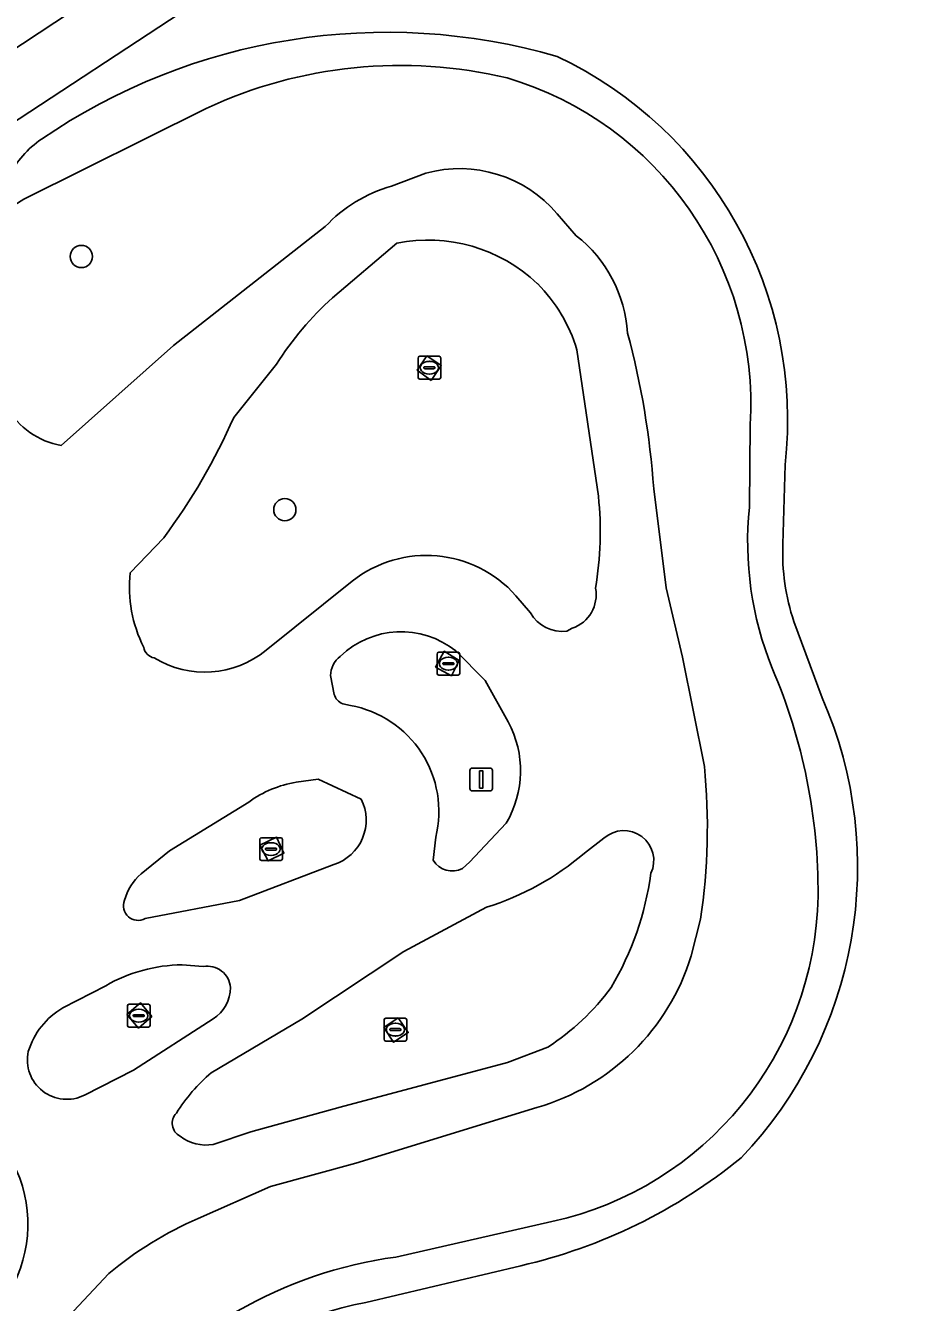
# Model space of a CAD drawing. Extents: x 158352 to 159489, y 383828 to 384603.
# Drawn here: x 158563.3 to 158602.1, y 384205.9 to 384262.1 of the extents above; entities that cross this region are included whole.
import ezdxf

# ---------------------------------------------------------------- set-up
doc = ezdxf.new("R2010")
doc.units = 0
for name, color, linetype in [('IMGEO_Boom', 7, 'Continuous'), ('IMGEO_Fietspad_gesloten', 7, 'Continuous'), ('IMGEO_Groenvoorziening', 7, 'Continuous'), ('IMGEO_Kolk', 7, 'Continuous'), ('IMGEO_Lichtmast', 7, 'Continuous'), ('IMGEO_Voetgangersgebied_gesloten', 7, 'Continuous'), ('IMGEO_Voetpad_open', 7, 'Continuous'), ('IMGEO_Waterloop', 7, 'Continuous')]:
    doc.layers.add(name, color=color, linetype=linetype)

msp = doc.modelspace()

# ---------------------------------------------------------------- linework, layer by layer
at = {"layer": 'IMGEO_Boom'}
for centre in [(158565.81, 384251.918), (158574.769, 384240.773)]:
    msp.add_circle(centre, 0.489, dxfattribs=at)
at = {"layer": 'IMGEO_Fietspad_gesloten'}
for points in [[(158580.981, 384255.588), (158579.465, 384255.014)], [(158587.603, 384252.834), (158586.755, 384253.8)], [(158576.548, 384253.234), (158569.872, 384247.999), (158564.919, 384243.598)], [(158576.863, 384250.105), (158579.7, 384252.505)], [(158587.625, 384247.814), (158588.578, 384241.364)], [(158572.525, 384244.838), (158574.396, 384247.178)], [(158593.243, 384229.474), (158592.273, 384234.275), (158591.552, 384237.339), (158591.009, 384241.692)], [(158567.955, 384237.996), (158569.437, 384239.536)], [(158577.738, 384237.633), (158573.947, 384234.586)], [(158585.588, 384236.23), (158584.942, 384236.987)], [(158587.425, 384235.552), (158587.184, 384235.43)], [(158582.295, 384234.558), (158583.585, 384233.253), (158584.601, 384231.431)], [(158576.94, 384232.644), (158576.774, 384233.471)], [(158577.652, 384232.156), (158577.321, 384232.232)], [(158575.268, 384228.776), (158576.241, 384228.906), (158578.125, 384228.032)], [(158569.688, 384225.752), (158573.188, 384227.906)], [(158584.51, 384226.971), (158582.904, 384225.255), (158582.593, 384224.977)], [(158581.298, 384225.34), (158581.414, 384226.356)], [(158587.97, 384225.659), (158588.819, 384226.314)], [(158568.443, 384224.746), (158569.688, 384225.752)], [(158576.927, 384225.156), (158572.777, 384223.573), (158568.616, 384222.774)], [(158571.529, 384215.991), (158575.522, 384218.353), (158580.015, 384221.33), (158583.648, 384223.27)], [(158592.661, 384221.129), (158593.076, 384222.751)], [(158570.24, 384220.743), (158571.176, 384220.664)], [(158564.995, 384218.844), (158566.883, 384219.821)], [(158571.609, 384218.357), (158568.106, 384216.102), (158565.949, 384215.002)], [(158586.346, 384217.119), (158584.574, 384216.435), (158577.197, 384214.471), (158573.266, 384213.389), (158571.614, 384212.832)], [(158570.949, 384209.58), (158574.134, 384210.977), (158577.891, 384212.005), (158585.863, 384214.459)], [(158565.458, 384205.494), (158567.012, 384207.147)]]:
    msp.add_lwpolyline(points, dxfattribs=at)
for centre, radius, start, end in [((158582.462, 384250.155), 5.631, 40.3362, 105.252), ((158581.172, 384248.937), 6.312, 105.6869, 137.0975), ((158581.071, 384245.635), 7.005, 46.5747, 101.2901), ((158583.937, 384248.169), 5.933, 3.6641, 51.8364), ((158581.113, 384245.897), 6.789, 16.4034, 45.3095), ((158586.854, 384239.181), 14.804, 132.4459, 147.3029), ((158555.127, 384239.193), 35.969, 3.9845, 15.0756), ((158565.514, 384246.977), 3.431, 209.6974, 260.0128), ((158547.029, 384256.137), 27.888, 323.4668, 336.0983), ((158573.324, 384239.828), 15.331, 350.5933, 5.7508), ((158580.997, 384233.485), 5.275, 41.593, 128.1587), ((158573.883, 384237.381), 5.96, 174.074, 206.5787), ((158586.913, 384237.029), 1.564, 289.116, 10.7826), ((158586.974, 384237.002), 1.586, 209.1286, 277.6264), ((158579.889, 384231.533), 3.865, 51.5047, 133.9415), ((158569.118, 384234.812), 0.573, 189.8213, 259.5606), ((158571.24, 384237.922), 4.296, 238.7866, 309.0527), ((158577.909, 384233.423), 1.136, 128.1672, 177.5692), ((158577.531, 384232.808), 0.613, 195.5177, 250.005), ((158576.806, 384227.487), 4.745, 346.2107, 79.7259), ((158580.636, 384229.281), 4.511, 329.1948, 28.4674), ((158565.742, 384226.794), 27.631, 351.5871, 5.567), ((158576.038, 384224.015), 4.823, 99.181, 126.2151), ((158576.305, 384227.103), 2.044, 287.7296, 27.042), ((158589.695, 384225.327), 1.319, 334.8603, 131.595), ((158579.932, 384235.096), 12.396, 287.4424, 310.4211), ((158582.141, 384225.856), 0.988, 211.4561, 297.2266), ((158570.067, 384222.904), 2.455, 131.4001, 164.0524), ((158577.553, 384226.604), 13.462, 329.3645, 352.158), ((158568.307, 384223.341), 0.646, 158.4254, 298.5816), ((158583.123, 384224.051), 9.976, 285.9434, 342.9675), ((158570.346, 384213.786), 6.958, 90.8698, 119.8454), ((158571.351, 384219.649), 1.03, 5.1153, 99.7983), ((158570.725, 384219.753), 1.652, 302.3471, 359.5999), ((158580.642, 384225.976), 10.535, 302.7794, 323.73), ((158566.678, 384215.943), 3.354, 120.1173, 163.0227), ((158565.169, 384216.556), 1.738, 167.843, 296.6411), ((158576.695, 384209.976), 7.929, 130.6537, 147.7211), ((158570.451, 384213.764), 0.64, 135.8804, 242.1985), ((158571.303, 384214.691), 1.885, 232.3838, 279.5069), ((158557.536, 384209.322), 5.915, 326.6061, 23.6188), ((158577.568, 384194.467), 16.499, 113.6529, 129.7779)]:
    msp.add_arc(centre, radius, start, end, dxfattribs=at)
at = {"layer": 'IMGEO_Groenvoorziening'}
for points in [[(158516.49, 384315.194), (158555.444, 384256.156), (158609.849, 384292.047)], [(158618.781, 384278.538), (158618.311, 384277.576), (158613.814, 384276.765), (158608.615, 384276.304), (158601.646, 384273.273), (158595.94, 384274.467), (158594.851, 384276.932), (158594.761, 384278.785), (158556.903, 384253.946), (158558.536, 384251.47), (158558.58, 384251.5), (158563.268, 384254.447)], [(158571.309, 384258.436), (158563.268, 384254.447), (158558.58, 384251.5), (158562.534, 384245.277)], [(158579.465, 384255.014), (158580.981, 384255.588)], [(158586.755, 384253.8), (158587.603, 384252.834)], [(158564.919, 384243.598), (158569.872, 384247.999), (158576.548, 384253.234)], [(158579.7, 384252.505), (158576.863, 384250.105)], [(158588.578, 384241.364), (158587.625, 384247.814)], [(158574.396, 384247.178), (158572.525, 384244.838)], [(158595.225, 384240.885), (158595.26, 384244.502)], [(158596.798, 384242.748), (158596.7, 384239.25)], [(158591.009, 384241.692), (158591.552, 384237.339), (158592.273, 384234.275), (158593.243, 384229.474)], [(158569.437, 384239.536), (158567.955, 384237.996)], [(158573.947, 384234.586), (158577.738, 384237.633)], [(158584.942, 384236.987), (158585.588, 384236.23)], [(158597.182, 384235.846), (158598.427, 384232.494)], [(158587.184, 384235.43), (158587.425, 384235.552)], [(158584.601, 384231.431), (158583.585, 384233.253), (158582.295, 384234.558)], [(158576.774, 384233.471), (158576.94, 384232.644)], [(158577.321, 384232.232), (158577.652, 384232.156)], [(158578.125, 384228.032), (158576.241, 384228.906), (158575.268, 384228.776)], [(158573.188, 384227.906), (158569.688, 384225.752)], [(158582.593, 384224.977), (158582.904, 384225.255), (158584.51, 384226.971)], [(158581.414, 384226.356), (158581.298, 384225.34)], [(158588.819, 384226.314), (158587.97, 384225.659)], [(158569.688, 384225.752), (158568.443, 384224.746)], [(158568.616, 384222.774), (158572.777, 384223.573), (158576.927, 384225.156)], [(158583.648, 384223.27), (158580.015, 384221.33), (158575.522, 384218.353), (158571.529, 384215.991)], [(158593.076, 384222.751), (158592.661, 384221.129)], [(158571.176, 384220.664), (158570.24, 384220.743)], [(158566.883, 384219.821), (158564.995, 384218.844)], [(158565.949, 384215.002), (158568.106, 384216.102), (158571.609, 384218.357)], [(158571.614, 384212.832), (158573.266, 384213.389), (158577.197, 384214.471), (158584.574, 384216.435), (158586.346, 384217.119)], [(158585.863, 384214.459), (158577.891, 384212.005), (158574.134, 384210.977), (158570.949, 384209.58)], [(158579.653, 384207.874), (158586.531, 384209.437)], [(158567.012, 384207.147), (158565.458, 384205.494)], [(158585.154, 384207.493), (158578.33, 384205.877)]]:
    msp.add_lwpolyline(points, dxfattribs=at)
for points in [[(158581.212, 384246.46), (158580.59, 384246.916), (158581.016, 384247.544), (158581.654, 384247.115)], [(158581.401, 384233.842), (158581.788, 384234.54), (158582.447, 384234.138), (158582.105, 384233.462)], [(158573.673, 384226.009), (158574.404, 384226.353), (158574.728, 384225.658), (158574.03, 384225.312)], [(158567.803, 384218.548), (158568.406, 384219.068), (158568.908, 384218.467), (158568.328, 384217.958)], [(158579.124, 384217.98), (158579.759, 384218.405), (158580.199, 384217.753), (158579.554, 384217.334)]]:
    msp.add_lwpolyline(points, close=True, dxfattribs=at)
for centre, radius, start, end in [((158579.264, 384234.846), 26.941, 73.8521, 124.367), ((158579.22, 384244.722), 17.688, 353.5937, 64.7798), ((158579.857, 384240.114), 20.218, 76.571, 115.0104), ((158580.285, 384245.397), 15.002, 356.5801, 73.4749), ((158566.457, 384253.528), 4.291, 124.0306, 153.5086), ((158582.462, 384250.155), 5.631, 40.3362, 105.252), ((158581.172, 384248.937), 6.312, 105.6869, 137.0975), ((158581.071, 384245.635), 7.005, 46.5747, 101.2901), ((158583.937, 384248.169), 5.933, 3.6641, 51.8364), ((158581.113, 384245.897), 6.789, 16.4034, 45.3095), ((158586.854, 384239.181), 14.804, 132.4459, 147.3029), ((158555.127, 384239.193), 35.969, 3.9845, 15.0756), ((158565.514, 384246.977), 3.431, 209.6974, 260.0128), ((158547.029, 384256.137), 27.888, 323.4668, 336.0983), ((158573.324, 384239.828), 15.331, 350.5933, 5.7508), ((158610.045, 384239.362), 14.898, 174.1327, 201.9305), ((158606.172, 384238.855), 9.48, 177.6125, 198.5063), ((158580.997, 384233.485), 5.275, 41.593, 128.1587), ((158573.883, 384237.381), 5.96, 174.074, 206.5787), ((158586.913, 384237.029), 1.564, 289.116, 10.7826), ((158586.974, 384237.002), 1.586, 209.1286, 277.6264), ((158579.889, 384231.533), 3.865, 51.5047, 133.9415), ((158569.118, 384234.812), 0.573, 189.8213, 259.5606), ((158571.24, 384237.922), 4.296, 238.7866, 309.0527), ((158577.909, 384233.423), 1.136, 128.1672, 177.5692), ((158573.312, 384223.962), 24.935, 359.5351, 23.2318), ((158577.531, 384232.808), 0.613, 195.5177, 250.005), ((158581.445, 384225.049), 18.542, 316.3331, 23.6739), ((158576.806, 384227.487), 4.745, 346.2107, 79.7259), ((158580.636, 384229.281), 4.511, 329.1948, 28.4674), ((158565.742, 384226.794), 27.631, 351.5871, 5.567), ((158576.038, 384224.015), 4.823, 99.181, 126.2151), ((158576.305, 384227.103), 2.044, 287.7296, 27.042), ((158589.695, 384225.327), 1.319, 334.8603, 131.595), ((158579.932, 384235.096), 12.396, 287.4424, 310.4211), ((158582.141, 384225.856), 0.988, 211.4561, 297.2266), ((158570.067, 384222.904), 2.455, 131.4001, 164.0524), ((158577.553, 384226.604), 13.462, 329.3645, 352.158), ((158568.307, 384223.341), 0.646, 158.4254, 298.5816), ((158583.321, 384224.015), 14.927, 282.4185, 359.021), ((158583.123, 384224.051), 9.976, 285.9434, 342.9675), ((158570.346, 384213.786), 6.958, 90.8698, 119.8454), ((158571.351, 384219.649), 1.03, 5.1153, 99.7983), ((158570.725, 384219.753), 1.652, 302.3471, 359.5999), ((158580.642, 384225.976), 10.535, 302.7794, 323.73), ((158566.678, 384215.943), 3.354, 120.1173, 163.0227), ((158565.169, 384216.556), 1.738, 167.843, 296.6411), ((158576.695, 384209.976), 7.929, 130.6537, 147.7211), ((158570.451, 384213.764), 0.64, 135.8804, 242.1985), ((158571.303, 384214.691), 1.885, 232.3838, 279.5069), ((158579.881, 384230.541), 23.643, 282.8861, 309.3049), ((158557.536, 384209.322), 5.915, 326.6061, 23.6188), ((158577.568, 384194.467), 16.499, 113.6529, 129.7779), ((158582.184, 384189.048), 18.995, 97.6584, 142.4228), ((158581.427, 384189.487), 16.68, 100.7016, 159.0088)]:
    msp.add_arc(centre, radius, start, end, dxfattribs=at)
at = {"layer": 'IMGEO_Kolk'}
for p, q in [((158580.632, 384246.598), (158580.632, 384247.45)), ((158580.707, 384247.524), (158581.559, 384247.524)), ((158581.633, 384247.45), (158581.633, 384246.598)), ((158580.891, 384247.018), (158580.891, 384247.03)), ((158581.329, 384246.981), (158580.931, 384246.981)), ((158580.934, 384247.067), (158581.332, 384247.067)), ((158581.12, 384247.304), (158581.145, 384247.304)), ((158581.375, 384247.03), (158581.375, 384247.018)), ((158581.559, 384246.524), (158580.707, 384246.524)), ((158581.143, 384246.744), (158581.118, 384246.744)), ((158581.471, 384233.569), (158581.471, 384234.421)), ((158581.546, 384234.495), (158582.398, 384234.495)), ((158581.73, 384233.989), (158581.73, 384234.001)), ((158582.168, 384233.952), (158581.77, 384233.952)), ((158581.773, 384234.038), (158582.171, 384234.038)), ((158581.959, 384234.275), (158581.984, 384234.275)), ((158582.214, 384234.001), (158582.214, 384233.989)), ((158582.472, 384234.421), (158582.472, 384233.569)), ((158582.398, 384233.495), (158581.546, 384233.495)), ((158581.982, 384233.715), (158581.957, 384233.715)), ((158573.66, 384225.41), (158573.66, 384226.262)), ((158573.735, 384226.336), (158574.587, 384226.336)), ((158574.148, 384226.116), (158574.173, 384226.116)), ((158574.661, 384226.262), (158574.661, 384225.41)), ((158573.919, 384225.83), (158573.919, 384225.842)), ((158574.357, 384225.793), (158573.959, 384225.793)), ((158573.962, 384225.879), (158574.36, 384225.879)), ((158574.171, 384225.556), (158574.146, 384225.556)), ((158574.403, 384225.842), (158574.403, 384225.83)), ((158574.587, 384225.336), (158573.735, 384225.336)), ((158567.835, 384218.075), (158567.835, 384218.927)), ((158567.91, 384219.001), (158568.762, 384219.001)), ((158568.323, 384218.781), (158568.348, 384218.781)), ((158568.836, 384218.927), (158568.836, 384218.075)), ((158568.094, 384218.495), (158568.094, 384218.507)), ((158568.532, 384218.458), (158568.134, 384218.458)), ((158568.137, 384218.544), (158568.535, 384218.544)), ((158568.346, 384218.221), (158568.321, 384218.221)), ((158568.578, 384218.507), (158568.578, 384218.495)), ((158579.138, 384217.46), (158579.138, 384218.312)), ((158579.213, 384218.386), (158580.065, 384218.386)), ((158580.139, 384218.312), (158580.139, 384217.46)), ((158568.762, 384218.001), (158567.91, 384218.001)), ((158579.397, 384217.88), (158579.397, 384217.892)), ((158579.835, 384217.843), (158579.437, 384217.843)), ((158579.44, 384217.929), (158579.838, 384217.929)), ((158579.626, 384218.166), (158579.651, 384218.166)), ((158579.881, 384217.892), (158579.881, 384217.88)), ((158580.065, 384217.386), (158579.213, 384217.386)), ((158579.649, 384217.606), (158579.624, 384217.606))]:
    msp.add_line(p, q, dxfattribs=at)
for points in [[(158580.632, 384246.598), (158580.632, 384247.45)], [(158580.707, 384247.524), (158581.559, 384247.524)], [(158581.633, 384247.45), (158581.633, 384246.598)], [(158581.559, 384246.524), (158580.707, 384246.524)], [(158581.471, 384233.569), (158581.471, 384234.421)], [(158581.546, 384234.495), (158582.398, 384234.495)], [(158582.472, 384234.421), (158582.472, 384233.569)], [(158582.398, 384233.495), (158581.546, 384233.495)], [(158573.66, 384225.41), (158573.66, 384226.262)], [(158573.735, 384226.336), (158574.587, 384226.336)], [(158574.661, 384226.262), (158574.661, 384225.41)], [(158574.587, 384225.336), (158573.735, 384225.336)], [(158567.835, 384218.075), (158567.835, 384218.927)], [(158567.91, 384219.001), (158568.762, 384219.001)], [(158568.836, 384218.927), (158568.836, 384218.075)], [(158579.138, 384217.46), (158579.138, 384218.312)], [(158579.213, 384218.386), (158580.065, 384218.386)], [(158580.139, 384218.312), (158580.139, 384217.46)], [(158568.762, 384218.001), (158567.91, 384218.001)], [(158580.065, 384217.386), (158579.213, 384217.386)]]:
    msp.add_lwpolyline(points, dxfattribs=at)
for centre, radius, start, end in [((158580.709, 384247.448), 0.0765, 91.552, 178.448), ((158580.709, 384247.448), 0.0765, 91.552, 178.448), ((158581.557, 384247.448), 0.0765, 1.552, 88.448), ((158581.557, 384247.448), 0.0765, 1.552, 88.448), ((158580.931, 384247.027), 0.0403, 85.8775, 175.7526), ((158580.928, 384247.017), 0.0366, 178.938, 274.7102), ((158581.332, 384247.024), 0.043, 264.8664, 352.4533), ((158581.336, 384247.029), 0.0386, 1.7309, 96.639), ((158580.709, 384246.6), 0.0765, 181.552, 268.448), ((158580.709, 384246.6), 0.0765, 181.552, 268.448), ((158581.557, 384246.6), 0.0765, 271.552, 358.448), ((158581.557, 384246.6), 0.0765, 271.552, 358.448), ((158581.548, 384234.419), 0.0765, 91.552, 178.448), ((158581.548, 384234.419), 0.0765, 91.552, 178.448), ((158581.77, 384233.998), 0.0403, 85.8775, 175.7526), ((158581.767, 384233.988), 0.0366, 178.938, 274.7102), ((158582.171, 384233.995), 0.043, 264.8664, 352.4533), ((158582.175, 384234), 0.0386, 1.7309, 96.639), ((158582.396, 384234.419), 0.0765, 1.552, 88.448), ((158582.396, 384234.419), 0.0765, 1.552, 88.448), ((158581.548, 384233.571), 0.0765, 181.552, 268.448), ((158581.548, 384233.571), 0.0765, 181.552, 268.448), ((158582.396, 384233.571), 0.0765, 271.552, 358.448), ((158582.396, 384233.571), 0.0765, 271.552, 358.448), ((158573.737, 384226.26), 0.0765, 91.552, 178.448), ((158573.737, 384226.26), 0.0765, 91.552, 178.448), ((158574.585, 384226.26), 0.0765, 1.552, 88.448), ((158574.585, 384226.26), 0.0765, 1.552, 88.448), ((158573.959, 384225.839), 0.0403, 85.8775, 175.7526), ((158573.956, 384225.829), 0.0366, 178.938, 274.7102), ((158574.36, 384225.836), 0.043, 264.8664, 352.4533), ((158574.364, 384225.841), 0.0386, 1.7309, 96.639), ((158573.737, 384225.412), 0.0765, 181.552, 268.448), ((158573.737, 384225.412), 0.0765, 181.552, 268.448), ((158574.585, 384225.412), 0.0765, 271.552, 358.448), ((158574.585, 384225.412), 0.0765, 271.552, 358.448), ((158567.912, 384218.925), 0.0765, 91.552, 178.448), ((158567.912, 384218.925), 0.0765, 91.552, 178.448), ((158568.76, 384218.925), 0.0765, 1.552, 88.448), ((158568.76, 384218.925), 0.0765, 1.552, 88.448), ((158568.134, 384218.504), 0.0403, 85.8775, 175.7526), ((158568.131, 384218.494), 0.0366, 178.938, 274.7102), ((158568.535, 384218.501), 0.043, 264.8664, 352.4533), ((158568.539, 384218.506), 0.0386, 1.7309, 96.639), ((158579.215, 384218.31), 0.0765, 91.552, 178.448), ((158579.215, 384218.31), 0.0765, 91.552, 178.448), ((158580.063, 384218.31), 0.0765, 1.552, 88.448), ((158580.063, 384218.31), 0.0765, 1.552, 88.448), ((158567.912, 384218.077), 0.0765, 181.552, 268.448), ((158567.912, 384218.077), 0.0765, 181.552, 268.448), ((158568.76, 384218.077), 0.0765, 271.552, 358.448), ((158568.76, 384218.077), 0.0765, 271.552, 358.448), ((158579.437, 384217.889), 0.0403, 85.8775, 175.7526), ((158579.434, 384217.879), 0.0366, 178.938, 274.7102), ((158579.838, 384217.886), 0.043, 264.8664, 352.4533), ((158579.842, 384217.891), 0.0386, 1.7309, 96.639), ((158579.215, 384217.462), 0.0765, 181.552, 268.448), ((158579.215, 384217.462), 0.0765, 181.552, 268.448), ((158580.063, 384217.462), 0.0765, 271.552, 358.448), ((158580.063, 384217.462), 0.0765, 271.552, 358.448)]:
    msp.add_arc(centre, radius, start, end, dxfattribs=at)
for centre, major_axis, ratio, start_param, end_param in [((158581.119, 384247.024), (-0.387, 0.002), 0.722429, 4.712389, 7.853982), ((158581.144, 384247.024), (-0.39, 0.002), 0.717154, 1.570796, 4.712389), ((158581.958, 384233.995), (-0.387, 0.002), 0.722429, 4.712389, 7.853982), ((158581.983, 384233.995), (-0.39, 0.002), 0.717154, 1.570796, 4.712389), ((158574.147, 384225.836), (-0.387, 0.002), 0.722429, 4.712389, 7.853982), ((158574.172, 384225.836), (-0.39, 0.002), 0.717154, 1.570796, 4.712389), ((158568.322, 384218.501), (-0.387, 0.002), 0.722429, 4.712389, 7.853982), ((158568.347, 384218.501), (-0.39, 0.002), 0.717154, 1.570796, 4.712389), ((158579.625, 384217.886), (-0.387, 0.002), 0.722429, 4.712389, 7.853982), ((158579.65, 384217.886), (-0.39, 0.002), 0.717154, 1.570796, 4.712389)]:
    msp.add_ellipse(centre, major_axis=major_axis, ratio=ratio, start_param=start_param, end_param=end_param, dxfattribs=at)
at = {"layer": 'IMGEO_Lichtmast'}
for p, q in [((158582.92, 384228.497), (158582.92, 384229.297)), ((158582.92, 384229.297), (158582.92, 384228.497)), ((158583.02, 384229.397), (158583.81, 384229.397)), ((158583.81, 384229.397), (158583.02, 384229.397)), ((158583.91, 384229.297), (158583.91, 384228.497)), ((158583.91, 384228.497), (158583.91, 384229.297)), ((158583.81, 384228.397), (158583.02, 384228.397)), ((158583.02, 384228.397), (158583.81, 384228.397))]:
    msp.add_line(p, q, dxfattribs=at)
msp.add_lwpolyline([(158583.34, 384229.272), (158583.49, 384229.272), (158583.49, 384228.522), (158583.34, 384228.522), (158583.34, 384229.272)], dxfattribs=at)
for centre, start, end in [((158583.02, 384229.297), 90, 180), ((158583.02, 384229.297), 90, 180), ((158583.81, 384229.297), 0, 90), ((158583.81, 384229.297), 360, 90), ((158583.02, 384228.497), 180, 270), ((158583.02, 384228.497), 180, 270), ((158583.81, 384228.497), 270, 0), ((158583.81, 384228.497), 270, 0)]:
    msp.add_arc(centre, 0.1, start, end, dxfattribs=at)
at = {"layer": 'IMGEO_Voetgangersgebied_gesloten'}
msp.add_lwpolyline([(158609.849, 384292.047), (158555.444, 384256.156), (158556.903, 384253.946), (158594.761, 384278.785)], dxfattribs=at)
at = {"layer": 'IMGEO_Voetpad_open'}
for points in [[(158581.212, 384246.46), (158581.654, 384247.115), (158581.016, 384247.544), (158580.59, 384246.916)], [(158581.401, 384233.842), (158582.105, 384233.462), (158582.447, 384234.138), (158581.788, 384234.54)], [(158573.673, 384226.009), (158574.03, 384225.312), (158574.728, 384225.658), (158574.404, 384226.353)], [(158567.803, 384218.548), (158568.328, 384217.958), (158568.908, 384218.467), (158568.406, 384219.068)], [(158579.124, 384217.98), (158579.554, 384217.334), (158580.199, 384217.753), (158579.759, 384218.405)]]:
    msp.add_lwpolyline(points, close=True, dxfattribs=at)
at = {"layer": 'IMGEO_Waterloop'}
for points in [[(158563.268, 384254.447), (158571.309, 384258.436)], [(158595.26, 384244.502), (158595.225, 384240.885)], [(158596.7, 384239.25), (158596.798, 384242.748)], [(158598.427, 384232.494), (158597.182, 384235.846)], [(158586.531, 384209.437), (158579.653, 384207.874)], [(158578.33, 384205.877), (158585.154, 384207.493)]]:
    msp.add_lwpolyline(points, dxfattribs=at)
for centre, radius, start, end in [((158579.264, 384234.846), 26.941, 73.8521, 124.367), ((158579.22, 384244.722), 17.688, 353.5937, 64.7798), ((158579.857, 384240.114), 20.218, 76.571, 115.0104), ((158580.285, 384245.397), 15.002, 356.5801, 73.4749), ((158566.457, 384253.528), 4.291, 124.0306, 153.5086), ((158610.045, 384239.362), 14.898, 174.1327, 201.9305), ((158606.172, 384238.855), 9.48, 177.6125, 198.5063), ((158573.312, 384223.962), 24.935, 359.5351, 23.2318), ((158581.445, 384225.049), 18.542, 316.3331, 23.6739), ((158583.321, 384224.015), 14.927, 282.4185, 359.021), ((158579.881, 384230.541), 23.643, 282.8861, 309.3049), ((158582.184, 384189.048), 18.995, 97.6584, 142.4228), ((158581.427, 384189.487), 16.68, 100.7016, 159.0088)]:
    msp.add_arc(centre, radius, start, end, dxfattribs=at)

doc.saveas('drawing.dxf')
